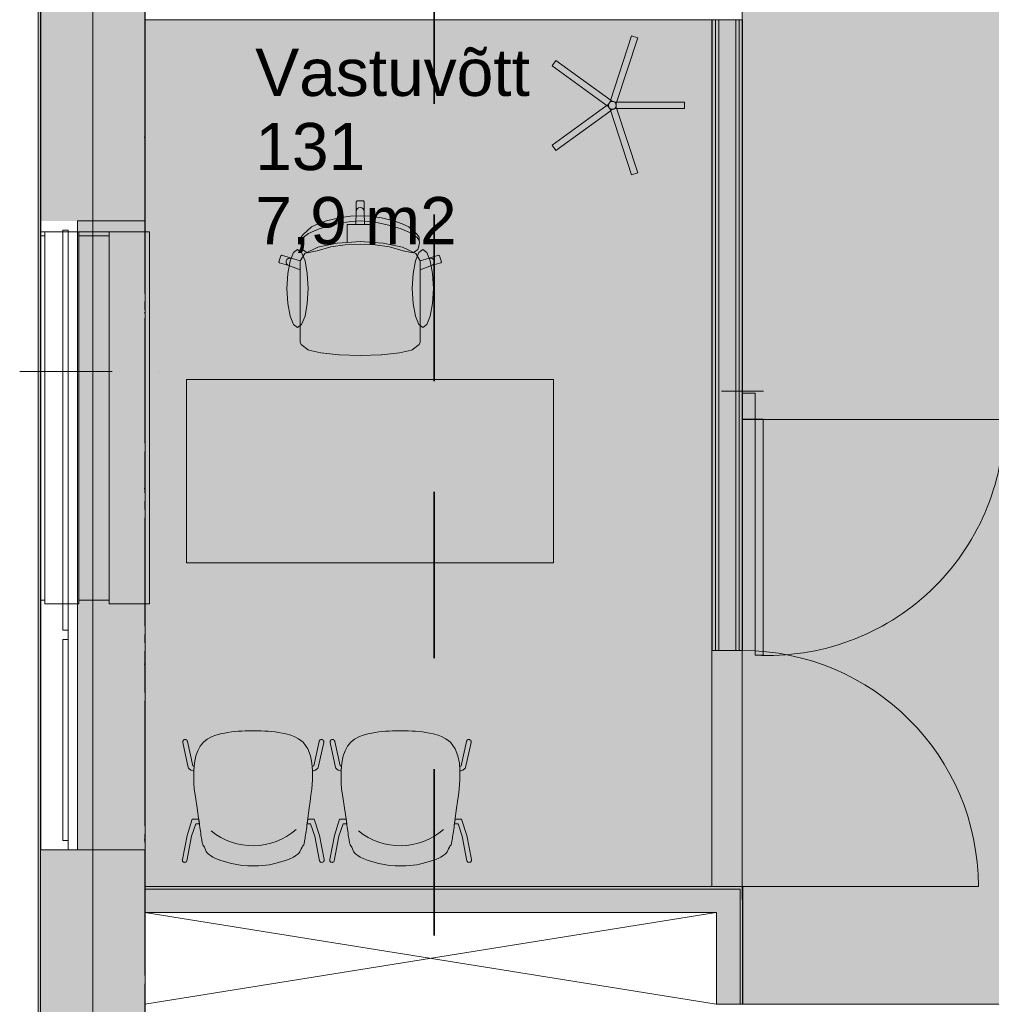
# Model space of a CAD drawing. Header units: millimetres. Extents: x -469965 to -394737, y -22321 to 14469.
# Tile 367 of 425: x -405604 to -401897, y -3867 to -110. Entities that reach past the tile are written whole.
import ezdxf
from ezdxf.enums import TextEntityAlignment as Align

# ---------------------------------------------------------------- set-up
doc = ezdxf.new("R2010")
doc.units = ezdxf.units.MM
doc.header["$MEASUREMENT"] = 0
for name, pattern in [('CENTER', [254, 158.75, -31.75, 31.75, -31.75]), ('Dot & Dashed', [670.277762, 352.777767, -176.388884, 0, -141.111112]), ('Long Dashed', [1058.333302, 634.99999, -423.333311]), ('Wipeout_Contour', [1000, 0, -1000])]:
    doc.linetypes.add(name, pattern=pattern)
for name, color, linetype, lineweight in [('0_Pen_No__1', 7, 'Continuous', 13), ('A-03-PEENJOON_Pen_No__7', 7, 'Continuous', 15), ('A-06-TELJED_Pen_No__21', 7, 'Continuous', 35), ('A-06-TELJED_Pen_No__253', 7, 'Continuous', 13), ('ARCHICAD Zone Stamps_Pen_No__1', 7, 'Continuous', 13), ('New_0_Pen_No__1', 7, 'Continuous', 13), ('New_0_Pen_No__23', 7, 'Continuous', 13), ('New_A-GLAZ-CURT.IFC Model_Pen_No__1', 7, 'Continuous', 13), ('New_A-GLAZ.IFC Model_Pen_No__1', 7, 'Continuous', 13), ('New_A-WALL.IFC Model_Pen_No__1', 7, 'Continuous', 13), ('New_A-WALL.IFC Model_Pen_No__23', 7, 'Continuous', 13), ('New_I-WALL.IFC Model_Pen_No__1', 7, 'Continuous', 13), ('SA Furniture & Equipment_Pen_No__1', 7, 'Continuous', 13)]:
    doc.layers.add(name, color=color, linetype=linetype, lineweight=lineweight)
for name, color, linetype in [('A-AREA.IFC Model', 7, 'Continuous'), ('New_0', 7, 'Continuous'), ('New_A-GLAZ-CURT.IFC Model', 7, 'Continuous'), ('New_A-GLAZ.IFC Model', 7, 'Continuous'), ('New_A-WALL.IFC Model', 7, 'Continuous'), ('SA Furniture & Equipment', 7, 'Continuous')]:
    doc.layers.add(name, color=color, linetype=linetype)
for name, color, linetype, lineweight, true_color in [('New_0_Pen_No__63', 7, 'Continuous', 18, 0xff9955), ('New_0_Pen_No__83', 7, 'Continuous', 13, 0xff9955), ('New_A-WALL.IFC Model_Pen_No__160', 7, 'Continuous', 0, 0xe8e8e8), ('New_A-WALL.IFC Model_Pen_No__63', 7, 'Continuous', 18, 0xff9955), ('New_I-WALL.IFC Model_Pen_No__160', 7, 'Continuous', 0, 0xe8e8e8)]:
    doc.layers.add(name, color=color, linetype=linetype, lineweight=lineweight, true_color=true_color)
doc.styles.add('GENERATED_STYLE_1', font='arial.ttf')

# ---------------------------------------------------------------- blocks, each defined once
blk = doc.blocks.new('Ooteala_130_33', base_point=(-400286.9, -2551))
at = {"layer": 'A-AREA.IFC Model', "linetype": 'Continuous', "lineweight": 0, "true_color": 0xf1e8dc}
for points in [[(-398731.3, -3867.5), (-398731.5, -2277.4), (-401597.1, -2277.4), (-401597.1, -1635), (-402846.9, -1635), (-402846.9, -3467.5), (-402846.3, -3467.5), (-402846.3, -3867.5)], [(-399997.2, -2161.4), (-401479.1, -2161.4), (-401479.1, -2277.4), (-399997.2, -2277.4)], [(-400431.4, -4077.5), (-398931.4, -4077.5), (-398931.4, -3867.5), (-400431.4, -3867.5)]]:
    blk.add_hatch(color=254, dxfattribs=at).paths.add_polyline_path(points)
at = {"layer": 'ARCHICAD Zone Stamps_Pen_No__1', "color": 7, "lineweight": 13, "style": 'GENERATED_STYLE_1'}
for tag, p in [('ROOM_NAME', (-400286.9, -2601.3)), ('ROOM_NUMBER', (-400286.9, -2947)), ('ROOM_AREA', (-400286.9, -3292.7))]:
    blk.add_attdef(tag, text='', height=220, dxfattribs=at).set_placement(p, align=Align.TOP_LEFT)
blk = doc.blocks.new('Vastuvõtt_131_34', base_point=(-404705.4, -179.5))
at = {"layer": 'A-AREA.IFC Model', "linetype": 'Continuous', "lineweight": 0, "true_color": 0xf1e8dc}
for points in [[(-405383.3, -3277.5), (-405126.3, -3277.5), (-405126.3, -3417.5), (-402962.9, -3417.5), (-402962.9, -1635), (-402962.9, -109.5), (-404724.7, -109.5), (-404726.4, -109.5), (-404776.3, -109.5), (-405126.3, -109.5), (-405126.3, -877.5), (-405383.3, -877.5)], [(-402846.9, -3417.5), (-402846.9, -2517.5), (-402962.9, -2517.5), (-402962.9, -3417.5)]]:
    blk.add_hatch(color=254, dxfattribs=at).paths.add_polyline_path(points)
at = {"layer": 'ARCHICAD Zone Stamps_Pen_No__1', "color": 7, "lineweight": 13, "style": 'GENERATED_STYLE_1'}
for tag, p in [('ROOM_NAME', (-404705.4, -220.6)), ('ROOM_NUMBER', (-404705.4, -503.5)), ('ROOM_AREA', (-404705.4, -786.3))]:
    blk.add_attdef(tag, text='', height=180, dxfattribs=at).set_placement(p, align=Align.TOP_LEFT)
blk = doc.blocks.new('Koridor_132_35', base_point=(-403600.1, 2305.5))
at = {"layer": 'A-AREA.IFC Model', "linetype": 'Continuous', "lineweight": 0, "true_color": 0xf1e8dc}
blk.add_hatch(color=254, dxfattribs=at).paths.add_polyline_path([(-405176.3, 2722.4), (-405176.3, 1122.4), (-404776.3, 1122.4), (-402846.6, 1122.4), (-402846.6, -46.5), (-402846.9, -109.5), (-402846.9, -111.1), (-402846.9, -1635), (-401597.1, -1635), (-401597.1, 264.5), (-401597.1, 2681.7), (-401597.1, 5522.5), (-402796.9, 5522.5), (-402796.9, 2722.4)])
at = {"layer": 'ARCHICAD Zone Stamps_Pen_No__1', "color": 7, "lineweight": 13, "style": 'GENERATED_STYLE_1'}
for tag, p in [('ROOM_NAME', (-403600.1, 2255.2)), ('ROOM_NUMBER', (-403600.1, 1909.5)), ('ROOM_AREA', (-403600.1, 1563.8))]:
    blk.add_attdef(tag, text='', height=220, dxfattribs=at).set_placement(p, align=Align.TOP_LEFT)
blk = doc.blocks.new('Opening_1')
at = {"layer": 'New_A-WALL.IFC Model_Pen_No__1', "color": 7, "linetype": 'Continuous', "lineweight": 13, "flags": 128}
for points in [[(-405325.3, 363.5), (-405524.3, 363.5)], [(-405125.3, 363.5), (-405325.3, 363.5)], [(-405125.3, -3277.5), (-405125.3, 363.5)]]:
    blk.add_lwpolyline(points, dxfattribs=at)
at = {"layer": 'New_A-WALL.IFC Model_Pen_No__23', "color": 7, "linetype": 'Continuous', "lineweight": 13, "flags": 128}
for points in [[(-405524.3, 363.5), (-405524.3, -3277.5)], [(-405524.3, -3277.5), (-405325.3, -3277.5)], [(-405325.3, -3277.5), (-405125.3, -3277.5)]]:
    blk.add_lwpolyline(points, dxfattribs=at)
at = {"layer": 'New_A-WALL.IFC Model_Pen_No__63', "color": 21, "linetype": 'Dot & Dashed', "lineweight": 18, "true_color": 0xff9955}
blk.add_line((-405604.3, -1452), (-405045.3, -1452), dxfattribs=at)
blk = doc.blocks.new('Wall_28', base_point=(-405324.8, -5677.5))
at = {"layer": 'New_A-WALL.IFC Model_Pen_No__160', "linetype": 'Continuous', "lineweight": 0, "true_color": 0x747474}
for points in [[(-405525.3, 363.5), (-405534.3, 363.5), (-405534.3, -5677.5), (-405525.3, -5677.5)], [(-405525.3, 363.5), (-405525.3, -5677.5), (-405325.3, -5677.5), (-405325.3, -3277.5), (-405524.3, -3277.5), (-405524.3, 363.5)], [(-405325.3, -5677.5), (-405125.3, -5677.5), (-405125.3, -3277.5), (-405325.3, -3277.5)]]:
    blk.add_hatch(color=8, dxfattribs=at).paths.add_polyline_path(points)
at = {"layer": 'New_A-WALL.IFC Model_Pen_No__1', "color": 7, "linetype": 'Continuous', "lineweight": 13}
for p, q in [((-405525.3, -5677.5), (-405525.3, 363.5)), ((-405325.3, -5677.5), (-405325.3, -3277.5))]:
    blk.add_line(p, q, dxfattribs=at)
at = {"layer": 'New_A-WALL.IFC Model_Pen_No__1', "color": 7, "linetype": 'Continuous', "lineweight": 13, "flags": 128}
for points in [[(-405534.3, 363.5), (-405534.3, -5677.5)], [(-405125.3, -5677.5), (-405125.3, -3277.5)], [(-405534.3, -5677.5), (-405125.3, -5677.5)]]:
    blk.add_lwpolyline(points, dxfattribs=at)
blk = doc.blocks.new('Wall_33', base_point=(-405324.8, -877.5))
at = {"layer": 'New_A-WALL.IFC Model_Pen_No__160', "linetype": 'Continuous', "lineweight": 0, "true_color": 0x747474}
for points in [[(-405525.3, -877.5), (-405525.3, 382.5), (-405534.3, 382.5), (-405534.3, -877.5)], [(-405325.3, -877.5), (-405325.3, 382.5), (-405525.3, 382.5), (-405525.3, -877.5)], [(-405125.3, -877.5), (-405125.3, 382.5), (-405325.3, 382.5), (-405325.3, -877.5)]]:
    blk.add_hatch(color=8, dxfattribs=at).paths.add_polyline_path(points)
at = {"layer": 'New_A-WALL.IFC Model_Pen_No__1', "color": 7, "linetype": 'Continuous', "lineweight": 13}
for p, q in [((-405525.3, -877.5), (-405525.3, 382.5)), ((-405325.3, -877.5), (-405325.3, 382.5))]:
    blk.add_line(p, q, dxfattribs=at)
at = {"layer": 'New_A-WALL.IFC Model_Pen_No__1', "color": 7, "linetype": 'Continuous', "lineweight": 13, "flags": 128}
for points in [[(-405534.3, 382.5), (-405534.3, -877.5)], [(-405125.3, -877.5), (-405125.3, 382.5)]]:
    blk.add_lwpolyline(points, dxfattribs=at)
blk = doc.blocks.new('IFC Extruded_26')
at = {"layer": 'New_A-GLAZ-CURT.IFC Model_Pen_No__1', "color": 7, "linetype": 'Continuous', "lineweight": 13}
for p, q in [((763.75, 10), (-763.75, 10)), ((-763.75, 10), (-763.75, -10)), ((763.75, -10), (763.75, 10)), ((-763.75, -10), (763.75, -10))]:
    blk.add_line(p, q, dxfattribs=at)
blk = doc.blocks.new('IFC Extruded_27')
at = {"layer": 'New_A-GLAZ-CURT.IFC Model_Pen_No__1', "color": 7, "linetype": 'Continuous', "lineweight": 13}
for p, q in [((383.7, 10), (-383.7, 10)), ((-383.7, 10), (-383.7, -10)), ((383.7, -10), (383.7, 10)), ((-383.7, -10), (383.7, -10))]:
    blk.add_line(p, q, dxfattribs=at)
blk = doc.blocks.new('Model Element 3')
at = {"layer": 'New_A-GLAZ.IFC Model_Pen_No__1', "color": 7, "linetype": 'Continuous', "lineweight": 13}
for p, q in [((15, -500), (15, -484)), ((15, -484), (1405, -484)), ((1405, -484), (1405, -500)), ((0, -630), (0, -500)), ((0, -500), (1420, -500)), ((1420, -500), (1420, -630)), ((0, -630), (1420, -630)), ((15, -745), (15, -630)), ((1405, -745), (1405, -630)), ((1420, -745), (0, -745)), ((0, -745), (0, -899)), ((1420, -745), (1420, -899)), ((0, -899), (1420, -899))]:
    blk.add_line(p, q, dxfattribs=at)
blk = doc.blocks.new('Coatrack 23')
at = {"layer": 'SA Furniture & Equipment_Pen_No__1', "color": 7, "linetype": 'Continuous', "lineweight": 13, "flags": 128}
for points in [[(16.5, 10.4), (96.9, 257.7), (73.1, 265.4), (-7.3, 18.1)], [(-4.8, 18.9), (-215.1, 171.8), (-229.8, 151.5), (-19.5, -1.3)], [(-19.5, 1.3), (-229.8, -151.5), (-215.1, -171.8), (-4.8, -18.9)], [(15, -12.5), (275, -12.5), (275, 12.5), (15, 12.5)], [(-7.3, -18.1), (73.1, -265.4), (96.9, -257.7), (16.5, -10.4)]]:
    blk.add_lwpolyline(points, close=True, dxfattribs=at)
at = {"layer": 'SA Furniture & Equipment_Pen_No__1', "color": 7, "linetype": 'Continuous', "lineweight": 13}
blk.add_circle((0, 0), 15, dxfattribs=at)
blk = doc.blocks.new('SOLA_377_16')
at = {"layer": 'SA Furniture & Equipment_Pen_No__1', "color": 7, "linetype": 'Continuous', "lineweight": 13}
for p, q in [((22.7, 470.1), (35.2, 402.8)), ((17.9, 399.7), (37.9, 337.9)), ((35.2, 402.8), (51.6, 355.9))]:
    blk.add_line(p, q, dxfattribs=at)
at = {"layer": 'SA Furniture & Equipment_Pen_No__1', "color": 7, "linetype": 'Continuous', "lineweight": 13, "flags": 128}
for points in [[(0.3, 491.5), (17.9, 399.7), (37.9, 337.9), (62.8, 337.9), (65.2, 355.9), (51.6, 355.9), (35.2, 402.8), (22.7, 470.1), (17.7, 496.4), (16.8, 498.4), (15.4, 500.1), (13.5, 501.4), (11.3, 502.2), (9, 502.5), (6.7, 502.1), (4.5, 501.2), (2.6, 499.8), (1.2, 498.1), (0.3, 496), (0, 493.8), (0.2, 492.5)], [(117.1, 482.2), (108, 476.6), (100.7, 471.2), (95.4, 466.3), (92.7, 462.6), (87.5, 450.8), (84.6, 444.2), (82.3, 440.5), (81.5, 439.4), (80.6, 438.5), (79.4, 437.2), (78.1, 435.1), (76.6, 430.2), (76.1, 427.4), (75.5, 424.3), (74.8, 420.5), (74, 416), (73.1, 410.7), (72.1, 404.9), (71, 398.2), (70, 391.2), (68.9, 384), (67.9, 376.4), (66.8, 368.1), (65.8, 360), (64.7, 351.8), (63.6, 343.7), (57, 295.4), (53.5, 270), (50.3, 246.3), (47, 222.5), (44.3, 186.5), (44, 150.8), (46.5, 123.4), (52.1, 96.2), (62.2, 69.5), (80.6, 43.7), (97.5, 30.8), (114.3, 22.2), (127.6, 17.3), (145.8, 11.9), (160.6, 8.9), (173.8, 6.6), (187.1, 4.7), (200.4, 3.2), (213.5, 2.1), (226.7, 1.2), (240.3, 0.5), (254.8, 0.1), (270.7, 0), (286.5, 0.2), (301, 0.6), (314.6, 1.2), (327.8, 2), (340.9, 3.2), (354.2, 4.7), (367.5, 6.6), (380.7, 8.9), (395.5, 11.9), (403.7, 14.1), (413.7, 17.3), (427, 22.2), (446.8, 32.8), (460.7, 43.7), (473.2, 59.2), (482.6, 77.2), (489.2, 96.2), (494.8, 123.4), (497.3, 150.7), (496.9, 199.1), (496.1, 222.7), (490.7, 252.3), (484.3, 295.4), (477.7, 343.6), (476.6, 351.9), (475.5, 359.9), (474.5, 368.1), (473.4, 376.4), (472.4, 383.9), (471.3, 391.1), (470.3, 398.2), (469.3, 404.7), (468.3, 410.6), (467.4, 416), (466.6, 420.4), (465.8, 424.3), (465.2, 427.3), (464.6, 430.4), (463.2, 435.1), (462.3, 437.2), (461.4, 438.4), (459.4, 440.4), (456.9, 444.1), (454, 450.7), (449.9, 460.6), (446.2, 466.2), (441, 471), (433.8, 476.4), (424.6, 482), (414.1, 487.1), (394.1, 495), (353.5, 507.1), (312.5, 514.3), (291.5, 516.1), (250.1, 516.2), (209, 511.4), (188.3, 507.2), (147.8, 495.2), (127.7, 487.3)], [(541, 491.5), (523.4, 399.7), (503.4, 337.9), (478.5, 337.9), (476.1, 355.9), (489.7, 355.9), (506.1, 402.8), (518.6, 470.1), (523.6, 496.4), (524.5, 498.4), (525.9, 500.1), (527.8, 501.4), (530, 502.2), (532.3, 502.5), (534.6, 502.1), (536.8, 501.2), (538.7, 499.8), (540.1, 498.1), (541, 496), (541.3, 493.8), (541.1, 492.5)], [(44, 153.7), (41.2, 153.3), (32.6, 150.2), (25, 144.2), (23.6, 142.4), (22.7, 140.3), (1.6, 44.6), (1.3, 42.3), (1.7, 40.1), (2.6, 38), (4.1, 36.2), (6, 34.8), (8.2, 33.9), (10.5, 33.6), (12.8, 34), (15, 34.8), (16.8, 36.2), (18.2, 38.1), (19.1, 40.2), (19.3, 41), (19.3, 41.1), (19.3, 41.2), (39.8, 133.9), (45.2, 137.1)], [(497.3, 153.7), (500.1, 153.3), (508.7, 150.2), (516.3, 144.2), (517.7, 142.4), (518.6, 140.3), (539.7, 44.6), (540, 42.3), (539.6, 40.1), (538.7, 38), (537.2, 36.2), (535.3, 34.8), (533.1, 33.9), (530.8, 33.6), (528.5, 34), (526.3, 34.8), (524.5, 36.2), (523.1, 38.1), (522.2, 40.2), (522, 41), (522, 41.1), (522, 41.2), (501.5, 133.9), (496.1, 137.1)]]:
    blk.add_lwpolyline(points, close=True, dxfattribs=at)
at = {"layer": 'SA Furniture & Equipment_Pen_No__1', "color": 7, "linetype": 'Continuous', "lineweight": 13}
blk.add_arc((272.6, 187.4), 251.6, 50.74, 131.1902, dxfattribs=at)
blk = doc.blocks.new('Office Chair 06 23')
at = {"layer": 'SA Furniture & Equipment_Pen_No__1', "color": 7, "linetype": 'Continuous', "lineweight": 13}
for p, q in [((294.9, 587), (297.9, 590)), ((294.9, 550.1), (294.9, 587)), ((297.9, 590), (310, 590)), ((299.3, 560.7), (304.2, 563.9)), ((304.2, 563.9), (310, 565.1)), ((322.1, 590), (310, 590)), ((315.8, 563.9), (310, 565.1)), ((320.7, 560.7), (315.8, 563.9)), ((325.1, 587), (322.1, 590)), ((325.1, 550.1), (325.1, 587)), ((229.2, 525.5), (272.8, 531.7)), ((272.8, 531.7), (310, 533.5)), ((293.1, 500.3), (294.9, 550.1)), ((294.9, 550.1), (296.1, 555.8)), ((296.1, 555.8), (299.3, 560.7)), ((347.2, 531.7), (310, 533.5)), ((323.9, 555.8), (320.7, 560.7)), ((325.1, 550.1), (323.9, 555.8)), ((326.9, 500.3), (325.1, 550.1)), ((390.8, 525.5), (347.2, 531.7)), ((92.8, 462.5), (123.9, 491.8)), ((123.9, 491.8), (149.3, 502.9)), ((149.3, 502.9), (181, 514.6)), ((153.2, 483.1), (201.1, 497.5)), ((181, 514.6), (229.2, 525.5)), ((201.1, 497.5), (241.3, 507)), ((274.8, 511.9), (241.3, 507)), ((259.7, 470.3), (259.7, 500.3)), ((259.7, 500.3), (293.1, 500.3)), ((310, 513.6), (274.8, 511.9)), ((293.1, 500.3), (310, 500.3)), ((310, 513.6), (345.2, 511.9)), ((326.9, 500.3), (310, 500.3)), ((360.3, 500.3), (326.9, 500.3)), ((345.2, 511.9), (378.7, 507)), ((360.3, 470.3), (360.3, 500.3)), ((418.9, 497.5), (378.7, 507)), ((439, 514.6), (390.8, 525.5)), ((466.8, 483.1), (418.9, 497.5)), ((470.7, 502.9), (439, 514.6)), ((496.1, 491.8), (470.7, 502.9)), ((527.2, 462.5), (496.1, 491.8)), ((84.8, 451.6), (92.8, 462.5)), ((84.8, 439.4), (84.8, 451.6)), ((112.4, 466.1), (92.8, 450.3)), ((153.2, 483.1), (112.4, 466.1)), ((259.7, 431.6), (259.7, 470.3)), ((360.3, 431.6), (360.3, 470.3)), ((466.8, 483.1), (507.6, 466.1)), ((507.6, 466.1), (527.2, 450.3)), ((535.2, 451.6), (527.2, 462.5)), ((535.2, 439.4), (535.2, 451.6)), ((83.6, 432.5), (84.8, 439.4)), ((84.5, 422), (83.6, 432.5)), ((89.5, 404.2), (84.5, 422)), ((92.8, 450.3), (84.8, 439.4)), ((197.8, 414.5), (146.4, 400.2)), ((147.9, 413.4), (222.3, 429.2)), ((253, 422.4), (197.8, 414.5)), ((222.3, 429.2), (259.7, 431.6)), ((310, 424.8), (253, 422.4)), ((259.7, 431.6), (310, 434.8)), ((360.3, 431.6), (310, 434.8)), ((310, 424.8), (367, 422.4)), ((397.7, 429.2), (360.3, 431.6)), ((367, 422.4), (422.2, 414.5)), ((472.1, 413.4), (397.7, 429.2)), ((422.2, 414.5), (473.6, 400.2)), ((527.2, 450.3), (535.2, 439.4)), ((530.5, 404.2), (535.5, 422)), ((536.4, 432.5), (535.2, 439.4)), ((535.5, 422), (536.4, 432.5)), ((0, 358.1), (7.5, 380.9)), ((7.5, 380.9), (11.3, 382.8)), ((11.3, 382.8), (46.7, 371.4)), ((80.8, 361.7), (98.2, 389.6)), ((107.4, 392.5), (89.5, 404.2)), ((98.2, 389.6), (147.9, 413.4)), ((146.4, 400.2), (107.4, 392.5)), ((521.8, 389.6), (472.1, 413.4)), ((473.6, 400.2), (512.6, 392.5)), ((512.6, 392.5), (530.5, 404.2)), ((539.2, 361.7), (521.8, 389.6)), ((608.7, 382.8), (573.3, 371.4)), ((612.5, 380.9), (608.7, 382.8)), ((620, 358.1), (612.5, 380.9)), ((1.9, 354.4), (0, 358.1)), ((37.4, 343), (1.9, 354.4)), ((27, 356), (27.7, 361.8)), ((28.6, 350.4), (27, 356)), ((27.7, 361.8), (30.5, 366.9)), ((32.2, 345.8), (28.6, 350.4)), ((30.5, 366.9), (35.2, 370.5)), ((37.4, 343), (32.2, 345.8)), ((35.2, 370.5), (40.8, 372.1)), ((80.7, 327.3), (37.4, 343)), ((40.8, 372.1), (46.7, 371.4)), ((46.7, 371.4), (80.8, 361.7)), ((80.7, 361.5), (80.8, 361.7)), ((80.7, 361.5), (80.7, 327.3)), ((573.3, 371.4), (539.2, 361.7)), ((539.3, 361.5), (539.2, 361.7)), ((539.3, 361.5), (539.3, 327.3)), ((539.3, 327.3), (582.6, 343)), ((579.2, 372.1), (573.3, 371.4)), ((584.8, 370.5), (579.2, 372.1)), ((582.6, 343), (618.1, 354.4)), ((582.6, 343), (587.8, 345.8)), ((589.5, 366.9), (584.8, 370.5)), ((587.8, 345.8), (591.4, 350.4)), ((592.3, 361.8), (589.5, 366.9)), ((591.4, 350.4), (593, 356)), ((593, 356), (592.3, 361.8)), ((618.1, 354.4), (620, 358.1)), ((80.7, 118.2), (80.7, 327.3)), ((539.3, 118.2), (539.3, 327.3)), ((80.7, 82.1), (80.7, 118.2)), ((539.3, 82.1), (539.3, 118.2)), ((80.7, 51), (80.7, 82.1)), ((539.3, 51), (539.3, 82.1)), ((85.3, 42.4), (80.7, 51)), ((112.1, 21.3), (85.3, 42.4)), ((507.9, 21.3), (534.7, 42.4)), ((534.7, 42.4), (539.3, 51)), ((114.2, 20.4), (112.1, 21.3)), ((160.1, 9.7), (114.2, 20.4)), ((228.9, 2.6), (160.1, 9.7)), ((230, 2.5), (228.9, 2.6)), ((310, 0), (230, 2.5)), ((310, 0), (390, 2.5)), ((390, 2.5), (391.1, 2.6)), ((391.1, 2.6), (459.9, 9.7)), ((459.9, 9.7), (505.8, 20.4)), ((505.8, 20.4), (507.9, 21.3))]:
    blk.add_line(p, q, dxfattribs=at)
at = {"layer": 'SA Furniture & Equipment_Pen_No__1', "color": 7, "linetype": 'Continuous', "lineweight": 13, "flags": 128}
for points in [[(30.7, 255.9), (33.8, 313), (42.5, 361.3), (55.6, 393.6), (71, 405), (86.4, 393.6), (99.5, 361.3), (108.2, 313), (111.2, 255.9), (108.2, 198.9), (99.5, 150.6), (86.4, 118.3), (71, 106.9), (55.6, 118.3), (42.5, 150.6), (33.8, 198.9)], [(589.3, 255.9), (586.2, 313), (577.5, 361.3), (564.4, 393.6), (549, 405), (533.6, 393.6), (520.5, 361.3), (511.8, 313), (508.8, 255.9), (511.8, 198.9), (520.5, 150.6), (533.6, 118.3), (549, 106.9), (564.4, 118.3), (577.5, 150.6), (586.2, 198.9)]]:
    blk.add_lwpolyline(points, close=True, dxfattribs=at)
blk = doc.blocks.new('Office Desk Rect 23_2')
at = {"layer": 'SA Furniture & Equipment_Pen_No__1', "color": 7, "linetype": 'Continuous', "lineweight": 13, "flags": 128}
blk.add_lwpolyline([(0, 0), (1400, 0), (1400, 700), (0, 700)], close=True, dxfattribs=at)

msp = doc.modelspace()

# ---------------------------------------------------------------- hatches: boundary and pattern name
at = {"layer": 'New_A-WALL.IFC Model_Pen_No__160', "linetype": 'Continuous', "lineweight": 0, "true_color": 0x747474}
for points in [[(-405525.3, -4077.5), (-405525.3, 573), (-405534.3, 573), (-405534.3, -4077.5)], [(-405125.3, -4077.5), (-405125.3, 573), (-405325.3, 573), (-405325.3, -4077.5)]]:
    msp.add_hatch(color=8, dxfattribs=at).paths.add_polyline_path(points)
at = {"layer": 'New_I-WALL.IFC Model_Pen_No__160', "linetype": 'Continuous', "lineweight": 0, "true_color": 0x747474}
for points in [[(-402949.4, -109.5), (-402961.9, -109.5), (-402961.9, -2517.5), (-402949.4, -2517.5)], [(-402936.9, -109.5), (-402949.4, -109.5), (-402949.4, -2517.5), (-402936.9, -2517.5)], [(-402870.9, -109.5), (-402936.9, -109.5), (-402936.9, -2517.5), (-402870.9, -2517.5)], [(-402845.3, -3417.5), (-405125.3, -3417.5), (-405125.3, -3427.5), (-402855.3, -3427.5)], [(-402845.3, -3867.5), (-402845.3, -3417.5), (-402855.3, -3427.5), (-402855.3, -3867.5)], [(-402855.3, -3427.5), (-405125.3, -3427.5), (-405125.3, -3517.5), (-402945.3, -3517.5)], [(-402855.3, -3867.5), (-402855.3, -3427.5), (-402945.3, -3517.5), (-402945.3, -3867.5)]]:
    msp.add_hatch(color=8, dxfattribs=at).paths.add_polyline_path(points)

# ---------------------------------------------------------------- linework, layer by layer
at = {"layer": '0_Pen_No__1', "color": 7, "linetype": 'Continuous', "lineweight": 13}
for p, q in [((-405419.3, -912.5), (-405419.3, -3277.5)), ((-405325.3, -912.5), (-405325.3, -3277.5))]:
    msp.add_line(p, q, dxfattribs=at)
at = {"layer": '0_Pen_No__1', "color": 7, "linetype": 'Continuous', "lineweight": 13, "flags": 128}
msp.add_lwpolyline([(-405524.3, -919.4), (-405125.3, -919.4), (-405125.3, -3277.5), (-405524.3, -3277.5)], close=True, dxfattribs=at)
at = {"layer": 'A-03-PEENJOON_Pen_No__7', "color": 7, "linetype": 'Continuous', "lineweight": 15}
for points in [[(-405126.5, -3867.4), (-402946.5, -3517.4)], [(-405126.5, -3517.4), (-402946.5, -3867.4)]]:
    msp.add_lwpolyline(points, dxfattribs=at)
at = {"layer": 'A-06-TELJED_Pen_No__21', "color": 7, "linetype": 'Long Dashed', "lineweight": 35}
msp.add_line((-404023.1, 9729.7), (-404023.1, -20885.2), dxfattribs=at)
at = {"layer": 'A-06-TELJED_Pen_No__253', "color": 7, "linetype": 'Dot & Dashed', "lineweight": 13}
msp.add_line((-405126.5, 3322.8), (-405126.5, -21764.9), dxfattribs=at)
at = {"layer": 'A-06-TELJED_Pen_No__253', "color": 7, "linetype": 'CENTER', "lineweight": 13}
msp.add_line((-405126.5, 3322.8), (-405126.5, -21764.9), dxfattribs=at)
at = {"layer": 'A-AREA.IFC Model', "color": 254, "linetype": 'Continuous', "lineweight": 0, "true_color": 0xf1e8dc, "flags": 128}
for points in [[(-405176.3, 2722.4), (-405176.3, 1122.4), (-404776.3, 1122.4), (-402846.6, 1122.4), (-402846.6, -46.5), (-402846.9, -109.5), (-402846.9, -111.1), (-402846.9, -1635), (-401597.1, -1635), (-401597.1, 264.5), (-401597.1, 2681.7), (-401597.1, 5522.5), (-402796.9, 5522.5), (-402796.9, 2722.4)], [(-405383.3, -3277.5), (-405126.3, -3277.5), (-405126.3, -3417.5), (-402962.9, -3417.5), (-402962.9, -1635), (-402962.9, -109.5), (-404724.7, -109.5), (-404726.4, -109.5), (-404776.3, -109.5), (-405126.3, -109.5), (-405126.3, -877.5), (-405383.3, -877.5)], [(-398731.3, -3867.5), (-398731.5, -2277.4), (-401597.1, -2277.4), (-401597.1, -1635), (-402846.9, -1635), (-402846.9, -3467.5), (-402846.3, -3467.5), (-402846.3, -3867.5)]]:
    msp.add_lwpolyline(points, close=True, dxfattribs=at)
at = {"layer": 'New_0_Pen_No__1', "color": 7, "linetype": 'Continuous', "lineweight": 13}
msp.add_lwpolyline([(-402797.3, -1634.6), (-402767.3, -1634.6), (-402767.3, -2534.6), (-402797.3, -2534.6)], close=True, dxfattribs=at)
msp.add_arc((-402748.8, -1634.4), 901.6, 266.9186, 359.9817, dxfattribs=at)
at = {"layer": 'New_A-WALL.IFC Model_Pen_No__1', "color": 7, "linetype": 'Continuous', "lineweight": 13}
for p, q in [((-405525.3, -4077.5), (-405525.3, 573)), ((-405325.3, -4077.5), (-405325.3, 573))]:
    msp.add_line(p, q, dxfattribs=at)
for points in [[(-405534.3, 573), (-405534.3, -4077.5)], [(-405125.3, -4077.5), (-405125.3, -109.5)]]:
    msp.add_lwpolyline(points, dxfattribs=at)
at = {"layer": 'New_I-WALL.IFC Model_Pen_No__1', "color": 7, "linetype": 'Continuous', "lineweight": 13}
for p, q in [((-402949.4, -2517.5), (-402949.4, -109.5)), ((-402936.9, -2517.5), (-402936.9, -109.5)), ((-402870.9, -2517.5), (-402870.9, -109.5)), ((-402845.9, -2517.5), (-402961.9, -2517.5)), ((-402845.9, -3417.5), (-401945.9, -3417.5)), ((-402855.3, -3427.5), (-405125.3, -3427.5)), ((-402855.3, -3867.5), (-402855.3, -3427.5))]:
    msp.add_line(p, q, dxfattribs=at)
for points in [[(-402845.9, -109.5), (-402961.9, -109.5)], [(-402961.9, -109.5), (-402961.9, -2517.5)], [(-402961.9, -3417.5), (-405125.3, -3417.5)], [(-405125.3, -3417.5), (-405125.3, -3517.5)], [(-402961.9, -3417.5), (-402845.9, -3417.5)], [(-402845.3, -3417.5), (-402845.9, -3417.5)], [(-402845.3, -3867.5), (-402845.3, -3417.5)], [(-405125.3, -3517.5), (-402945.3, -3517.5)], [(-402945.3, -3517.5), (-402945.3, -3867.5)], [(-402945.3, -3867.5), (-402845.3, -3867.5)]]:
    msp.add_lwpolyline(points, dxfattribs=at)
msp.add_arc((-402845.9, -3417.5), 900, 0, 90, dxfattribs=at)

# ---------------------------------------------------------------- block references
at = {"layer": 'A-AREA.IFC Model', "color": 7, "linetype": 'Continuous', "lineweight": 13}
msp.add_blockref('Koridor_132_35', (-403600.1, 2305.5), dxfattribs=at)
for name, p, values in [('Vastuvõtt_131_34', (-404705.4, -179.5), {'ROOM_NAME': 'Vastuvõtt', 'ROOM_NUMBER': '131', 'ROOM_AREA': '7,9 m2'}), ('Ooteala_130_33', (-400286.9, -2551), {'ROOM_NAME': 'Ooteala', 'ROOM_NUMBER': '130', 'ROOM_AREA': '7,8 m2'})]:
    msp.add_blockref(name, p, dxfattribs=at).add_auto_attribs(values)
at = {"layer": 'New_A-GLAZ-CURT.IFC Model', "color": 104, "linetype": 'Continuous', "lineweight": 20, "true_color": 0x029e21, "zscale": 1000, "rotation": 270}
for name, p in [('IFC Extruded_26', (-405429.3, -1676.3)), ('IFC Extruded_26', (-405429.3, -1676.3)), ('IFC Extruded_26', (-405429.3, -1676.3)), ('IFC Extruded_26', (-405429.3, -1676.3)), ('IFC Extruded_27', (-405429.3, -2858.8)), ('IFC Extruded_27', (-405429.3, -2858.8)), ('IFC Extruded_27', (-405429.3, -2858.8)), ('IFC Extruded_27', (-405429.3, -2858.8))]:
    msp.add_blockref(name, p, dxfattribs=at)
at = {"layer": 'New_A-GLAZ.IFC Model', "color": 104, "linetype": 'Continuous', "lineweight": 20, "true_color": 0x029e21, "xscale": -1, "zscale": 1000, "rotation": 90}
msp.add_blockref('Model Element 3', (-406008.3, -919.4), dxfattribs=at)
at = {"layer": 'New_A-WALL.IFC Model', "color": 7, "lineweight": 35}
for name, p in [('Wall_33', (-405324.8, -877.5)), ('Wall_28', (-405324.8, -5677.5))]:
    msp.add_blockref(name, p, dxfattribs=at)
at = {"layer": 'New_A-WALL.IFC Model', "color": 7, "linetype": 'Continuous', "lineweight": 13}
msp.add_blockref('Opening_1', (0, 0), dxfattribs=at)
at = {"layer": 'SA Furniture & Equipment', "color": 7, "linetype": 'Continuous', "lineweight": 13, "zscale": 1000}
for name, p in [('Office Chair 06 23', (-404615, -1391.3)), ('Office Desk Rect 23_2', (-404967.9, -2182.9))]:
    msp.add_blockref(name, p, dxfattribs=at)
at = {"layer": 'SA Furniture & Equipment', "color": 7, "linetype": 'Continuous', "lineweight": 13, "zscale": 1000, "rotation": 180}
for p in [(-404442.4, -2823.3), (-403880.1, -2823.3)]:
    msp.add_blockref('SOLA_377_16', p, dxfattribs=at)
at = {"layer": 'SA Furniture & Equipment_Pen_No__1', "color": 7, "linetype": 'Continuous', "lineweight": 13, "zscale": 1000}
msp.add_blockref('Coatrack 23', (-403342.8, -436.6), dxfattribs=at)

# ---------------------------------------------------------------- next in the draw order: wipeouts: each hides what was drawn before it
at = {"color": 254, "linetype": 'Wipeout_Contour', "lineweight": 0, "ltscale": 1208546.216388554}
msp.add_wipeout([(-402845.9, -1468.9), (-402846.1, -1468.9), (-402846, -1526.9)], dxfattribs=at).dxf.layer = 'New_0'

# ---------------------------------------------------------------- next in the draw order: linework, layer by layer
at = {"layer": 'New_0_Pen_No__23', "color": 7, "linetype": 'Continuous', "lineweight": 13, "flags": 128}
msp.add_lwpolyline([(-402845.9, -1468.9), (-402846.1, -1468.9)], dxfattribs=at)
at = {"layer": 'New_I-WALL.IFC Model_Pen_No__1', "color": 7, "linetype": 'Continuous', "lineweight": 13}
msp.add_lwpolyline([(-402845.9, -1468.9), (-402845.9, -109.5)], dxfattribs=at)

# ---------------------------------------------------------------- next in the draw order: wipeouts: each hides what was drawn before it
at = {"color": 254, "linetype": 'Wipeout_Contour', "lineweight": 0, "ltscale": 1208547.099500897}
msp.add_wipeout([(-402846.1, -1584.9), (-402845.9, -1584.9), (-402846, -1526.9)], dxfattribs=at).dxf.layer = 'New_0'

# ---------------------------------------------------------------- next in the draw order: hatches: boundary and pattern name
at = {"layer": 'New_0_Pen_No__1', "linetype": 'Continuous', "lineweight": 13}
for points in [[(-402846, -1526.9), (-402846.1, -1468.9), (-402846.1, -1584.9)], [(-402846, -1526.9), (-402845.9, -1584.9), (-402845.9, -1468.9)]]:
    msp.add_hatch(color=7, dxfattribs=at).paths.add_polyline_path(points)
at = {"layer": 'New_I-WALL.IFC Model_Pen_No__160', "linetype": 'Continuous', "lineweight": 0, "true_color": 0x747474}
for points in [[(-402858.4, -109.5), (-402870.9, -109.5), (-402870.9, -2517.5), (-402858.4, -2517.5)], [(-402858.4, -109.5), (-402858.4, -2517.5), (-402845.9, -2517.5), (-402845.9, -1584.9), (-402846.1, -1584.9), (-402846.1, -1468.9), (-402845.9, -1468.9), (-402845.9, -109.5)]]:
    msp.add_hatch(color=8, dxfattribs=at).paths.add_polyline_path(points)

# ---------------------------------------------------------------- next in the draw order: linework, layer by layer
at = {"layer": 'New_0_Pen_No__1', "color": 7, "linetype": 'Continuous', "lineweight": 13}
msp.add_lwpolyline([(-402847.3, -1634.6), (-402797.3, -1634.6), (-402797.3, -1534.6), (-402847.3, -1534.6)], close=True, dxfattribs=at)
at = {"layer": 'New_0_Pen_No__23', "color": 7, "linetype": 'Continuous', "lineweight": 13, "flags": 128}
for points in [[(-402846.1, -1468.9), (-402846.1, -1584.9)], [(-402846.1, -1584.9), (-402845.9, -1584.9)]]:
    msp.add_lwpolyline(points, dxfattribs=at)
at = {"layer": 'New_0_Pen_No__63', "color": 21, "linetype": 'Dot & Dashed', "lineweight": 18, "true_color": 0xff9955}
msp.add_line((-402765.9, -1526.9), (-402926.1, -1526.9), dxfattribs=at)
msp.add_line((-402765.9, -1526.9), (-402926.1, -1526.9), dxfattribs=at)
at = {"layer": 'New_0_Pen_No__83', "color": 21, "linetype": 'Continuous', "lineweight": 13, "true_color": 0xff9955, "flags": 128}
msp.add_lwpolyline([(-402845.9, -1584.9), (-402845.9, -1468.9)], dxfattribs=at)
at = {"layer": 'New_I-WALL.IFC Model_Pen_No__1', "color": 7, "linetype": 'Continuous', "lineweight": 13}
msp.add_line((-402858.4, -2517.5), (-402858.4, -109.5), dxfattribs=at)
msp.add_lwpolyline([(-402845.9, -2517.5), (-402845.9, -1584.9)], dxfattribs=at)

doc.saveas('drawing.dxf')
